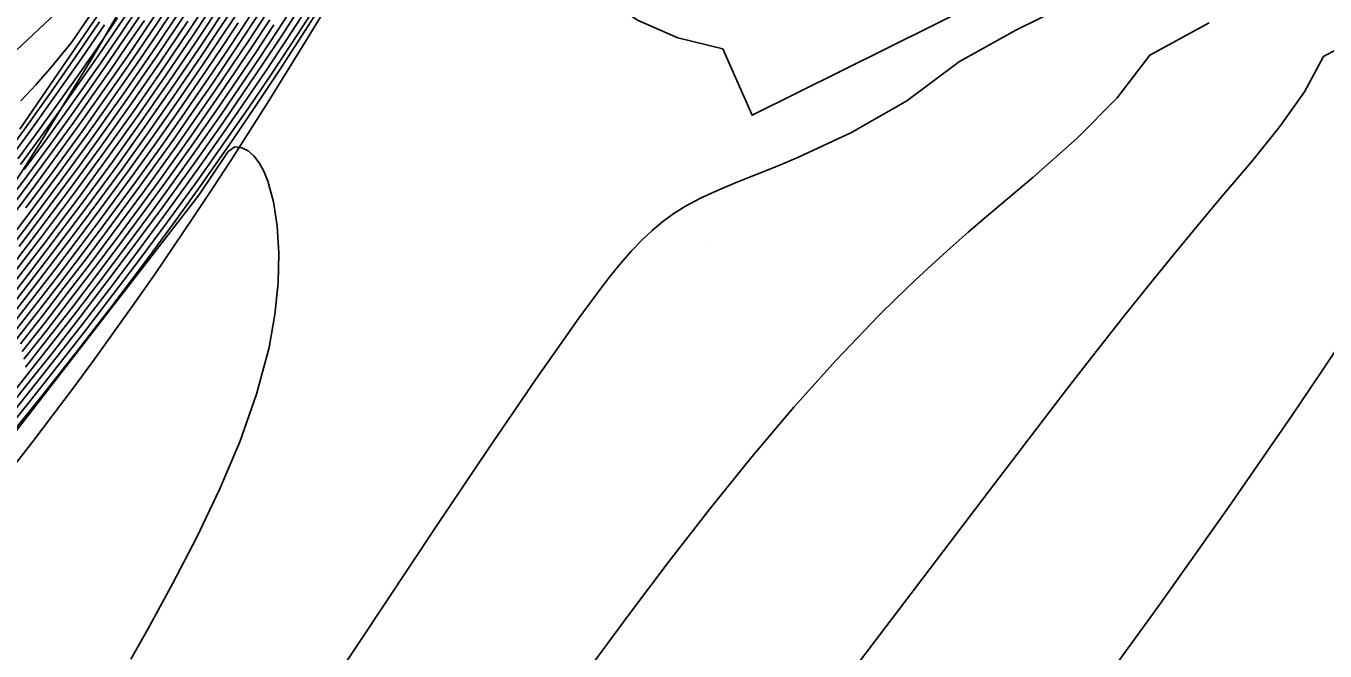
# Model space of a CAD drawing. Extents: x 2356077 to 2359823, y 225951 to 227822.
# Drawn here: x 2357702.08 to 2357739.1, y 226813.89 to 226831.7 of the extents above; entities that cross this region are included whole.
import ezdxf

# ---------------------------------------------------------------- set-up
doc = ezdxf.new("R2010")
doc.units = 0
for name, color, linetype in [('DTM Contours Major', 7, 'Continuous'), ('DTM Contours Minor', 7, 'Continuous'), ('Exist DTM Breakline', 7, 'Continuous'), ('Exist DTM Breakline Underwater', 7, 'Continuous'), ('Exist DTM Drainline', 7, 'Continuous'), ('PH Exist DTM Point', 7, 'Continuous')]:
    doc.layers.add(name, color=color, linetype=linetype)

msp = doc.modelspace()

# ---------------------------------------------------------------- linework, layer by layer
at = {"layer": 'DTM Contours Major'}
for points in [[(2357709.929, 226832.283), (2357709.38, 226831.437), (2357708.826, 226830.601), (2357708.266, 226829.772), (2357707.7, 226828.948), (2357706.903, 226827.814), (2357705.994, 226826.555), (2357705.056, 226825.287), (2357704.334, 226824.33), (2357703.604, 226823.377), (2357702.872, 226822.435), (2357702.148, 226821.516), (2357701.136, 226820.253)], [(2357701.687, 226823.74), (2357702.751, 226825.125), (2357703.796, 226826.514), (2357704.697, 226827.743), (2357705.463, 226828.814), (2357706.211, 226829.884), (2357706.999, 226831.04), (2357707.415, 226831.663), (2357707.829, 226832.292)], [(2357701.887, 226825.414), (2357702.766, 226826.578), (2357703.623, 226827.738), (2357704.52, 226828.984), (2357704.961, 226829.608), (2357705.397, 226830.235), (2357705.828, 226830.863), (2357706.614, 226832.033)], [(2357701.93, 226822.645), (2357702.552, 226823.442), (2357703.175, 226824.251), (2357703.794, 226825.065), (2357704.405, 226825.878), (2357705.328, 226827.13), (2357706.275, 226828.449), (2357706.889, 226829.326), (2357707.374, 226830.031), (2357707.854, 226830.74), (2357708.33, 226831.455), (2357708.803, 226832.176)], [(2357701.203, 226825.931), (2357702.248, 226827.322), (2357702.924, 226828.241), (2357703.442, 226828.958), (2357703.954, 226829.678), (2357704.46, 226830.401), (2357704.961, 226831.128), (2357705.456, 226831.859)], [(2357701.577, 226827.846), (2357702.289, 226828.827), (2357702.983, 226829.801), (2357703.661, 226830.77), (2357704.324, 226831.734)], [(2357732.347, 226812.391), (2357734.4, 226815.233), (2357736.358, 226817.998), (2357738.147, 226820.583), (2357739.029, 226821.886), (2357739.842, 226823.109)]]:
    msp.add_lwpolyline(points, dxfattribs=at)
at = {"layer": 'DTM Contours Minor'}
for points in [[(2357701.812, 226831.012), (2357702.76, 226831.902), (2357703.683, 226832.804), (2357704.573, 226833.725), (2357705.42, 226834.67), (2357705.662, 226834.955), (2357705.899, 226835.244), (2357706.025, 226835.414), (2357706.069, 226835.493), (2357706.109, 226835.592), (2357711.881, 226845.567), (2357712.386, 226846.651), (2357714.356, 226850.958), (2357714.76, 226852.046), (2357715.041, 226852.974), (2357715.288, 226853.895), (2357715.501, 226854.811), (2357715.677, 226855.725), (2357715.818, 226856.639), (2357715.921, 226857.556), (2357716.001, 226858.806), (2357716.108, 226860.057), (2357716.732, 226865.865), (2357715.973, 226866.172)], [(2357701.938, 226829.564), (2357702.359, 226830.018), (2357702.774, 226830.486), (2357703.38, 226831.224), (2357705.586, 226834.454), (2357706.14, 226835.294), (2357711.779, 226845.037), (2357712.001, 226845.425), (2357712.182, 226845.671), (2357712.178, 226845.774), (2357716.226, 226854.624), (2357716.946, 226856.101), (2357716.959, 226856.092), (2357717.011, 226856.316), (2357717.026, 226856.321), (2357717.055, 226856.412), (2357717.146, 226856.88), (2357717.34, 226858.322), (2357717.427, 226859.778), (2357717.423, 226861.228), (2357717.346, 226862.655), (2357717.517, 226864.503), (2357717.709, 226866.283)], [(2357731.756, 226833.624), (2357724.519, 226844.849), (2357723.55, 226843.939), (2357722.896, 226843.463), (2357722.141, 226843.279), (2357721.382, 226842.88), (2357720.632, 226842.3), (2357719.905, 226841.57), (2357719.216, 226840.725), (2357718.527, 226839.711), (2357717.937, 226838.631), (2357717.483, 226837.52), (2357717.201, 226836.41), (2357717.131, 226835.334), (2357717.075, 226834.278), (2357717.786, 226833.367), (2357718.534, 226832.541), (2357719.506, 226831.866), (2357720.656, 226831.361), (2357721.938, 226831.047), (2357722.778, 226829.156), (2357731.756, 226833.624)], [(2357701.907, 226828.757), (2357705.701, 226834.31)], [(2357701.248, 226825.708), (2357702.353, 226827.175), (2357703.067, 226828.146), (2357703.571, 226828.842), (2357704.068, 226829.541), (2357704.56, 226830.242), (2357705.047, 226830.947), (2357705.529, 226831.657), (2357706.315, 226832.84)], [(2357701.538, 226824.393), (2357702.498, 226825.648), (2357703.436, 226826.901), (2357704.324, 226828.115), (2357705.162, 226829.291), (2357705.981, 226830.472), (2357706.768, 226831.636), (2357707.528, 226832.79)], [(2357709.789, 226832.396), (2357709.26, 226831.581), (2357708.727, 226830.773), (2357708.188, 226829.972), (2357707.642, 226829.177), (2357706.847, 226828.041), (2357706.107, 226827.01), (2357705.6, 226826.316), (2357704.92, 226825.398), (2357704.223, 226824.474), (2357703.518, 226823.552), (2357702.811, 226822.641), (2357702.11, 226821.748), (2357701.095, 226820.477)], [(2357701.119, 226823.291), (2357702.154, 226824.628), (2357703.175, 226825.972), (2357703.676, 226826.643), (2357704.573, 226827.867), (2357705.363, 226828.973), (2357706.135, 226830.08), (2357706.922, 226831.239), (2357707.729, 226832.458)], [(2357701.342, 226825.266), (2357702.16, 226826.343), (2357702.956, 226827.412), (2357703.824, 226828.604), (2357704.295, 226829.263), (2357704.76, 226829.925), (2357705.221, 226830.59), (2357705.677, 226831.258), (2357706.463, 226832.434)], [(2357701.588, 226824.175), (2357702.583, 226825.474), (2357703.556, 226826.772), (2357704.448, 226827.991), (2357705.262, 226829.132), (2357706.058, 226830.276), (2357706.845, 226831.437), (2357707.628, 226832.624)], [(2357710.724, 226832.647), (2357710.039, 226831.566), (2357709.346, 226830.497), (2357708.642, 226829.438), (2357707.926, 226828.387), (2357707.055, 226827.142), (2357706.336, 226826.14), (2357705.429, 226824.906), (2357704.501, 226823.675), (2357703.562, 226822.457), (2357702.621, 226821.262), (2357701.687, 226820.102)], [(2357701.928, 226827.753), (2357702.473, 226828.497), (2357703.045, 226829.289), (2357703.608, 226830.083), (2357704.163, 226830.88), (2357704.711, 226831.681), (2357705.254, 226832.488)], [(2357702.075, 226826.516), (2357702.835, 226827.537), (2357703.698, 226828.724), (2357704.182, 226829.402), (2357704.66, 226830.084), (2357705.134, 226830.768), (2357705.602, 226831.457), (2357706.388, 226832.636)], [(2357710.847, 226813.028), (2357713.79, 226817.468), (2357715.25, 226819.642), (2357716.62, 226821.646), (2357717.839, 226823.375), (2357718.265, 226823.956), (2357718.664, 226824.48), (2357718.857, 226824.722), (2357719.045, 226824.949), (2357719.341, 226825.288), (2357719.634, 226825.595), (2357719.929, 226825.874), (2357720.231, 226826.126), (2357720.544, 226826.354), (2357720.874, 226826.563), (2357721.322, 226826.802), (2357721.805, 226827.024), (2357722.323, 226827.24), (2357723.47, 226827.695), (2357724.1, 226827.956), (2357725.61, 226828.665), (2357727.181, 226829.57), (2357728.687, 226830.686), (2357730.288, 226831.576), (2357732.254, 226832.554)], [(2357701.16, 226826.157), (2357702.142, 226827.467), (2357702.778, 226828.332), (2357703.312, 226829.072), (2357703.839, 226829.814), (2357704.36, 226830.559), (2357704.875, 226831.309), (2357705.386, 226832.064)], [(2357710.078, 226832.182), (2357709.504, 226831.3), (2357708.926, 226830.428), (2357708.342, 226829.565), (2357707.75, 226828.708), (2357706.951, 226827.576), (2357706.139, 226826.453), (2357705.199, 226825.183), (2357704.45, 226824.19), (2357703.692, 226823.202), (2357702.933, 226822.228), (2357702.183, 226821.278), (2357701.175, 226820.024)], [(2357701.185, 226822.817), (2357702.287, 226824.234), (2357703.379, 226825.668), (2357703.916, 226826.386), (2357704.822, 226827.62), (2357705.564, 226828.654), (2357706.288, 226829.687), (2357707.076, 226830.841), (2357707.504, 226831.48), (2357707.93, 226832.125)], [(2357710.247, 226832.11), (2357709.639, 226831.177), (2357709.029, 226830.258), (2357708.413, 226829.351), (2357707.79, 226828.451), (2357706.986, 226827.318), (2357706.118, 226826.121), (2357705.352, 226825.089), (2357704.57, 226824.054), (2357703.78, 226823.025), (2357702.991, 226822.014), (2357702.211, 226821.03), (2357701.206, 226819.785)], [(2357701.284, 226822.104), (2357702.486, 226823.641), (2357703.09, 226824.426), (2357703.69, 226825.215), (2357704.282, 226826.004), (2357705.2, 226827.251), (2357705.864, 226828.172), (2357706.511, 226829.09), (2357707.301, 226830.236), (2357707.768, 226830.927), (2357708.23, 226831.623), (2357708.69, 226832.326)], [(2357701.391, 226825.048), (2357702.245, 226826.17), (2357703.077, 226827.286), (2357703.95, 226828.483), (2357704.408, 226829.124), (2357704.861, 226829.767), (2357705.308, 226830.412), (2357705.752, 226831.06), (2357706.538, 226832.233)], [(2357701.977, 226822.424), (2357702.617, 226823.243), (2357703.26, 226824.076), (2357703.899, 226824.915), (2357704.531, 226825.755), (2357705.457, 226827.01), (2357706.359, 226828.265), (2357706.945, 226829.1), (2357707.445, 226829.824), (2357707.939, 226830.552), (2357708.429, 226831.286), (2357708.915, 226832.026)], [(2357702.035, 226827.609), (2357702.627, 226828.416), (2357703.179, 226829.181), (2357703.723, 226829.947), (2357704.26, 226830.717), (2357704.791, 226831.491), (2357705.317, 226832.272)], [(2357701.251, 226822.342), (2357702.42, 226823.839), (2357703.005, 226824.601), (2357703.586, 226825.366), (2357704.159, 226826.13), (2357705.074, 226827.373), (2357705.764, 226828.333), (2357706.438, 226829.291), (2357707.227, 226830.439), (2357707.68, 226831.112), (2357708.13, 226831.791)], [(2357701.389, 226827.856), (2357702.1, 226828.834), (2357702.804, 226829.821), (2357703.498, 226830.816), (2357704.182, 226831.818)], [(2357701.489, 226824.611), (2357702.414, 226825.823), (2357703.317, 226827.03), (2357704.199, 226828.238), (2357705.061, 226829.45), (2357705.904, 226830.667), (2357706.691, 226831.834)], [(2357701.785, 226823.304), (2357702.92, 226824.775), (2357703.482, 226825.517), (2357704.037, 226826.257), (2357704.948, 226827.496), (2357705.664, 226828.494), (2357706.363, 226829.49), (2357707.152, 226830.64), (2357707.592, 226831.296), (2357708.03, 226831.958)], [(2357701.846, 226827.913), (2357702.353, 226828.601), (2357702.96, 226829.439), (2357703.55, 226830.271), (2357704.126, 226831.099), (2357704.691, 226831.927)], [(2357709.029, 226831.876), (2357708.528, 226831.116), (2357708.024, 226830.362), (2357707.514, 226829.613), (2357706.721, 226828.473), (2357705.876, 226827.289), (2357705.295, 226826.493), (2357704.658, 226825.633), (2357704.006, 226824.767), (2357703.345, 226823.901), (2357702.683, 226823.044), (2357702.023, 226822.201)], [(2357709.144, 226831.728), (2357708.628, 226830.945), (2357708.107, 226830.169), (2357707.58, 226829.397), (2357706.786, 226828.26), (2357705.991, 226827.149), (2357705.445, 226826.401), (2357704.787, 226825.514), (2357704.114, 226824.62), (2357703.432, 226823.727), (2357702.747, 226822.843), (2357702.068, 226821.976)], [(2357718.074, 226813.313), (2357719.253, 226814.912), (2357720.41, 226816.444), (2357721.583, 226817.95), (2357722.769, 226819.417), (2357723.967, 226820.831), (2357725.173, 226822.179), (2357726.387, 226823.446), (2357726.892, 226823.946), (2357727.399, 226824.432), (2357727.907, 226824.905), (2357728.419, 226825.367), (2357728.933, 226825.821), (2357729.451, 226826.268), (2357730.773, 226827.382), (2357732.043, 226828.498), (2357733.181, 226829.649), (2357734.107, 226830.87), (2357735.804, 226831.786)], [(2357725.118, 226812.637), (2357729.681, 226818.655), (2357731.776, 226821.39), (2357732.582, 226822.425), (2357733.35, 226823.398), (2357734.084, 226824.314), (2357734.786, 226825.179), (2357735.46, 226825.996), (2357736.109, 226826.771), (2357737.003, 226827.83), (2357737.817, 226828.838), (2357738.516, 226829.826), (2357739.063, 226830.824), (2357740.224, 226831.451)], [(2357705.073, 226813.657), (2357705.557, 226814.513), (2357706.261, 226815.799), (2357706.951, 226817.129), (2357707.597, 226818.486), (2357708.174, 226819.852), (2357708.654, 226821.209), (2357709.009, 226822.539), (2357709.176, 226823.478), (2357709.267, 226824.379), (2357709.288, 226825.224), (2357709.243, 226825.999), (2357709.136, 226826.688), (2357708.974, 226827.274), (2357708.858, 226827.559), (2357708.725, 226827.801), (2357708.575, 226827.995), (2357708.41, 226828.139), (2357708.229, 226828.226), (2357708.032, 226828.254), (2357707.845, 226828.124), (2357707.01, 226826.878), (2357700.687, 226818.739)]]:
    msp.add_lwpolyline(points, dxfattribs=at)
at = {"layer": 'Exist DTM Breakline'}
msp.add_spline([(2357603.707, 226758.395), (2357634.69, 226779.787), (2357686.009, 226803.72), (2357722.082, 226854.21), (2357734.02, 226881.496)], degree=3, dxfattribs=at)
at = {"layer": 'Exist DTM Breakline Underwater'}
msp.add_spline([(2357599.673, 226759.537), (2357632.912, 226785.572), (2357686.254, 226809.636), (2357716.995, 226856.561), (2357730.688, 226885.555)], degree=3, dxfattribs=at)
at = {"layer": 'Exist DTM Drainline'}
msp.add_spline([(2357699.586, 226858.192), (2357670.366, 226820.782), (2357623.327, 226796.892), (2357587.218, 226772.268), (2357568.803, 226744.252), (2357555.19, 226717.62), (2357555.017, 226695.126), (2357553.473, 226672.759), (2357563.697, 226642.736), (2357576.526, 226627.993), (2357663.798, 226499.169), (2357732.721, 226415.647), (2357803.211, 226342.215), (2357874.586, 226264.309)], degree=3, dxfattribs=at)
at = {"layer": 'PH Exist DTM Point'}
msp.add_line((2357721.555, 226825.587), (2357721.555, 226825.587), dxfattribs=at)

doc.saveas('drawing.dxf')
